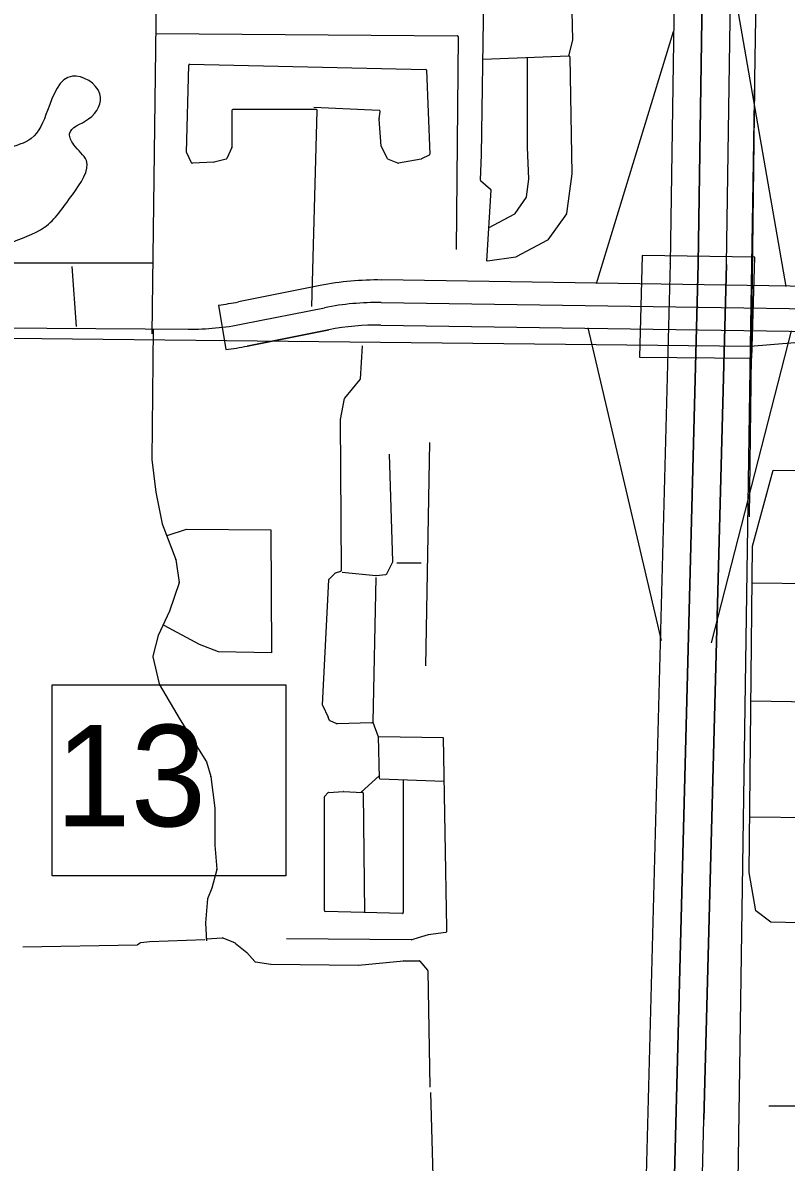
# Model space of a CAD drawing. Extents: x 408847 to 817539, y 923858 to 1151780.
# Drawn here: x 507356 to 510743, y 1063617 to 1068670 of the extents above; entities that cross this region are included whole.
import ezdxf

# ---------------------------------------------------------------- set-up
doc = ezdxf.new("R2010")
doc.units = 0
for name, color, linetype in [('Interstate Divided Highway Outline and Fill', 7, 'Continuous'), ('Interstate Ramps', 7, 'Continuous'), ('Lakes and Ponds', 7, 'Continuous'), ('Level 4', 7, 'Continuous'), ('Level 43', 7, 'Continuous'), ('Level 7', 7, 'Continuous'), ('Local Roads Improved', 7, 'Continuous'), ('Local Roads Paved', 7, 'Continuous'), ('Masks for Road Features', 7, 'Continuous'), ('Masks for Text', 7, 'Continuous'), ('Section Lines', 7, 'Continuous'), ('State Route Divided Highway Outline and Fill', 7, 'Continuous'), ('State Routes Highway Center Lines', 7, 'Continuous'), ('Swamps', 7, 'Continuous'), ('Township  and Range lines', 7, 'Continuous')]:
    doc.layers.add(name, color=color, linetype=linetype)

msp = doc.modelspace()

# ---------------------------------------------------------------- linework, layer by layer
at = {"layer": 'Interstate Divided Highway Outline and Fill'}
for p, q in [((510303.1, 1072647.2), (510227.1, 1067602.7)), ((510477.1, 1067598.9), (510553, 1072643.4)), ((510227.1, 1067604.1), (510065.2, 1061415.9)), ((510227.1, 1067602.7), (510227.1, 1067604.1)), ((510377.8, 1063807), (510477, 1067597.5)), ((510477, 1067597.5), (510477.1, 1067598.9)), ((510293.3, 1060577.9), (510377.8, 1063807))]:
    msp.add_line(p, q, dxfattribs=at)
at = {"layer": 'Interstate Ramps'}
for p, q in [((510742.7, 1067500.6), (510505.7, 1068859.5)), ((509901.5, 1067514.1), (510242.7, 1068631.2)), ((510188.9, 1065930.2), (509864.2, 1067317.3)), ((510411.2, 1065920.5), (510766.4, 1067303.7))]:
    msp.add_line(p, q, dxfattribs=at)
at = {"layer": 'Lakes and Ponds'}
msp.add_spline([(507068.3, 1067998.4), (507003.5, 1067913.6), (506953.4, 1067795.6), (506969.5, 1067669.6), (507081.5, 1067635.5), (507291.5, 1067691.6), (507451.5, 1067763.6), (507575.6, 1067907.6), (507637.6, 1068059.6), (507581.6, 1068129.6), (507563.6, 1068177.7), (507647.6, 1068243.7), (507697.6, 1068355.7), (507575.6, 1068433.7), (507465.6, 1068281.7), (507393.5, 1068157.6), (507285.5, 1068111.6), (507103.5, 1068017.6), (507065.5, 1067993.6)], degree=3, dxfattribs=at)
at = {"layer": 'Level 4'}
for p, q in [((510428.1, 1072645.3), (510352.1, 1067600.8)), ((510352.1, 1067600.8), (510428.1, 1072645.3)), ((510352.1, 1067600.8), (510190.1, 1061412.7)), ((510190.1, 1061412.7), (510352.1, 1067600.8)), ((510377.8, 1063807), (510477, 1067597.5)), ((510477, 1067597.5), (510377.8, 1063807)), ((510377.8, 1063807), (510477, 1067597.5)), ((510477, 1067597.5), (510477.1, 1067598.9)), ((510477, 1067597.5), (510477.1, 1067598.9)), ((510477, 1067597.5), (510477.1, 1067598.9)), ((510477.1, 1067598.9), (510477, 1067597.5)), ((510477, 1067597.5), (510477.1, 1067598.9))]:
    msp.add_line(p, q, dxfattribs=at)
at = {"layer": 'Level 7'}
for p, q in [((511737.3, 1067488), (508947.8, 1067529.5)), ((508674.7, 1067504.6), (508312.3, 1067432.5))]:
    msp.add_line(p, q, dxfattribs=at)
msp.add_arc((508097.6, 1068511.3), 1100, 276.6073, 281.2577, dxfattribs=at)
at = {"layer": 'Local Roads Improved'}
msp.add_lwpolyline([(510999.6, 1064673.7), (510674.9, 1064681.3), (510608.4, 1064732.5), (510577.8, 1064901.3), (510593.1, 1066349), (510685.1, 1066686.6), (512842.8, 1066676.4)], dxfattribs=at)
at = {"layer": 'Local Roads Paved'}
for p, q in [((507962.6, 1069892.2), (507928.2, 1067290.4)), ((509796.2, 1068594.5), (509777.6, 1069444.3)), ((509403.9, 1069027.6), (509389.9, 1068084.7)), ((507946.9, 1068622), (509283.2, 1068612.7)), ((509287.2, 1068608.6), (509277.9, 1067664.2)), ((509777.6, 1068523.9), (509796.1, 1068593.4)), ((508095.7, 1068486.4), (509143.3, 1068463.2)), ((509396.2, 1068509), (509778.1, 1068523.7)), ((509595.4, 1068117.4), (509595.4, 1068516.7)), ((509782.3, 1068519.8), (509791.6, 1068000.9)), ((508082.3, 1068095), (508091.6, 1068482.5)), ((509147.2, 1068459.3), (509161, 1068087.2)), ((508283.1, 1068281.6), (508283.1, 1068118.2)), ((508657.3, 1068285.6), (508287.1, 1068285.6)), ((508638.1, 1067411.9), (508661.3, 1068281.5)), ((508937.3, 1068281.1), (508647.4, 1068294.9)), ((508937, 1068243.9), (508941.1, 1068276.6)), ((508946.2, 1068122.8), (508937, 1068243.1)), ((508104.5, 1068049.6), (508082.8, 1068093.1)), ((508282.8, 1068116.6), (508260.6, 1068067.7)), ((508973.6, 1068067.3), (508946.6, 1068121.3)), ((509158.8, 1068083.5), (509124.3, 1068066.2)), ((509389.9, 1068084.6), (509385.3, 1067974.4)), ((509600.1, 1067977.5), (509595.4, 1068117.3)), ((508203.3, 1068051.9), (508108.3, 1068047.4)), ((508257.9, 1068065.5), (508204.1, 1068052.1)), ((509019.9, 1068047.7), (508975.7, 1068065.4)), ((509123.2, 1068065.9), (509022.1, 1068047.5)), ((509791.5, 1068000.3), (509768.3, 1067824)), ((509386.7, 1067971.3), (509430.5, 1067931.8)), ((509431.9, 1067928.6), (509413.3, 1067612.8)), ((509590.9, 1067898.8), (509600.1, 1067976.9)), ((509539.9, 1067823.8), (509590.2, 1067897)), ((509422, 1067761.2), (509538.5, 1067822.6)), ((509767.6, 1067822.2), (509684.7, 1067707)), ((509683.3, 1067705.8), (509544.7, 1067631.8)), ((509543.4, 1067631.4), (509418, 1067612.8)), ((507932.9, 1067603.4), (507185.4, 1067603.4)), ((507573.3, 1067589.4), (507592, 1067323.1)), ((507933.8, 1067312.5), (507927.7, 1066733.9)), ((508861.7, 1067238.2), (508852.5, 1067090)), ((508851.6, 1067087.7), (508783, 1067005.3)), ((508782.1, 1067003.6), (508763.7, 1066911.5)), ((508763.7, 1066910.7), (508768.3, 1066241.2)), ((509160.6, 1066808.3), (509141.9, 1065817.8)), ((507927.8, 1066733.3), (507946.4, 1066588.9)), ((508997.1, 1066281.4), (508983.2, 1066756.9)), ((507946.4, 1066588.6), (507974.4, 1066448.9)), ((507974.5, 1066448.3), (508035, 1066290.1)), ((508035.2, 1066289.3), (508049, 1066187.8)), ((508970.1, 1066226.3), (508996.7, 1066279.5)), ((509015.8, 1066275.7), (509123.3, 1066275.7)), ((508739.6, 1066228.3), (508713.4, 1066202)), ((508765.6, 1066237.4), (508741.2, 1066229.3)), ((508773, 1066233.6), (508922.1, 1066219.7)), ((508922.4, 1066210.3), (508908.5, 1065569.3)), ((508922.8, 1066219.7), (508967, 1066224.1)), ((508048.9, 1066186), (508007.2, 1066061)), ((508712.2, 1066199.4), (508684.3, 1065646)), ((512851.7, 1066159.6), (510591.4, 1066185.5)), ((508007, 1066060.5), (507955.9, 1065953.7)), ((507955.6, 1065952.9), (507932.6, 1065860.8)), ((507932.6, 1065858.9), (507960.3, 1065739)), ((507960.7, 1065737.9), (508053.8, 1065579.6)), ((510585.8, 1065663.7), (512848.4, 1065622.4)), ((508684.7, 1065644), (508711, 1065591.4)), ((508053.8, 1065579.5), (508170.3, 1065393.1)), ((508716.4, 1065576.5), (508711, 1065591.4)), ((508748.8, 1065561.2), (508718.6, 1065574.2)), ((508904.6, 1065565.4), (508750.5, 1065560.9)), ((508908.5, 1065569.3), (508930.9, 1065507.4)), ((508931.8, 1065504.8), (508936.4, 1065321.7)), ((508934.6, 1065504.7), (509221.3, 1065500.1)), ((509221.3, 1065500.1), (509235.3, 1064654.5)), ((508170.7, 1065392.1), (508189.2, 1065327.5)), ((508189.3, 1065326.9), (508207.9, 1065187.3)), ((508857.3, 1065257.6), (508936.1, 1065331.3)), ((508940.2, 1065317.8), (509224.5, 1065307.6)), ((509043.9, 1065314), (509043.9, 1064723.9)), ((508694.8, 1065239.6), (508711.2, 1065256.1)), ((508713.8, 1065257.3), (508777.4, 1065261.8)), ((508777.9, 1065261.8), (508862.7, 1065257.3)), ((508866.4, 1065253.4), (508871.2, 1064724.4)), ((508693.6, 1064733.1), (508693.6, 1065236.8)), ((512845.3, 1065121.2), (510580.4, 1065146.8)), ((508207.9, 1065023.4), (508217.2, 1064916.8)), ((508217.1, 1064915.4), (508194, 1064832.2)), ((508193.8, 1064831.8), (508175.5, 1064785.8)), ((508175.2, 1064784.7), (508165.9, 1064678.1)), ((509039.8, 1064720), (508697.5, 1064729.1)), ((508165.9, 1064677.5), (508170.6, 1064598.4)), ((509235.3, 1064654.4), (509235.3, 1064639.3)), ((507919.6, 1064594.2), (507878.7, 1064589.6)), ((508162.6, 1064603.6), (507919.9, 1064594.2)), ((508167.3, 1064608.2), (508241.1, 1064612.8)), ((508242.9, 1064612.5), (508297.5, 1064589.8)), ((509080.6, 1064603), (508525.5, 1064607.7)), ((509109.2, 1064612.4), (509081.9, 1064603.2)), ((509154.6, 1064625.5), (509109.3, 1064612.4)), ((509231.8, 1064635.3), (509154.6, 1064625.5)), ((507862.6, 1064580.2), (507355.6, 1064570.9)), ((507876.9, 1064589), (507864.7, 1064580.8)), ((508298.5, 1064589.2), (508349.2, 1064547.7)), ((508349.6, 1064547.3), (508385.8, 1064506.6)), ((508388.3, 1064505.2), (508456.6, 1064496.1)), ((508457.1, 1064496.1), (508844.2, 1064491.4)), ((508844.7, 1064491.4), (509045.1, 1064510.1)), ((509045.5, 1064510.1), (509113.5, 1064510.1)), ((509116.5, 1064508.8), (509151.7, 1064469.2)), ((509152.7, 1064466.6), (509162, 1063949.4)), ((509164.4, 1063926.7), (509176.7, 1063471.9))]:
    msp.add_line(p, q, dxfattribs=at)
for points in [[(507996.8, 1066396.2), (508082.1, 1066424.7), (508455.5, 1066421.1), (508459, 1065876.8), (508224.3, 1065880.3), (508139, 1065912.4), (507982.5, 1065997.7)], [(508207.9, 1065186.8), (508207.9, 1065112.3), (508207.9, 1065023.7)]]:
    msp.add_lwpolyline(points, dxfattribs=at)
for centre, start, end in [((509283.2, 1068608.7), 359.4358, 89.6005), ((509792.2, 1068594.4), 345.0752, 1.2585), ((508095.6, 1068482.4), 88.732, 178.6367), ((509778.3, 1068519.7), 1.0226, 92.2036), ((509143.2, 1068459.2), 2.1201, 88.732), ((508287.1, 1068281.6), 90, 180), ((508657.3, 1068281.6), 358.4691, 90), ((508937.1, 1068277.1), 352.8783, 87.2724), ((508941, 1068243.4), 172.8783, 184.3967), ((508086.3, 1068094.9), 178.6367, 206.5544), ((508279.1, 1068118.2), 335.5661, 0), ((508950.2, 1068123.1), 184.3967, 206.5544), ((509157, 1068087.1), 296.5757, 2.1201), ((509385.9, 1068084.8), 357.6152, 359.1495), ((509599.4, 1068117.4), 180, 181.9083), ((508108.1, 1068051.4), 206.5544, 272.7276), ((508203.2, 1068055.9), 272.7276, 284.0425), ((508256.9, 1068069.4), 284.0425, 335.5661), ((508977.2, 1068069.1), 206.5544, 248.1894), ((509021.4, 1068051.4), 248.1894, 280.3095), ((509122.5, 1068069.8), 280.3095, 296.5757), ((509596.1, 1067977.4), 353.2933, 1.9083), ((509787.6, 1068000.8), 352.5076, 1.0226), ((509389.3, 1067974.2), 177.6152, 227.9995), ((509427.9, 1067928.8), 356.6351, 47.9995), ((509586.9, 1067899.2), 325.5039, 353.2933), ((509536.6, 1067826.1), 297.7695, 325.5039), ((509764.4, 1067824.5), 324.2588, 352.5076), ((509681.4, 1067709.3), 298.0836, 324.2588), ((509542.8, 1067635.3), 278.4308, 298.0836), ((508848.5, 1067090.2), 320.2076, 356.4253), ((508786.1, 1067002.8), 140.2076, 168.6952), ((508767.7, 1066910.7), 168.6952, 180.3977), ((507931.7, 1066733.8), 179.4035, 187.349), ((507950.4, 1066589.4), 187.349, 191.3048), ((507978.3, 1066449.7), 191.3048, 200.9156), ((508031.2, 1066288.7), 7.7616, 20.9156), ((508993.1, 1066281.3), 333.4456, 1.6839), ((508742.5, 1066225.5), 108.443, 135.0133), ((508764.3, 1066241.2), 288.443, 0.3977), ((508922.4, 1066223.6), 264.6417, 275.7132), ((508966.6, 1066228.1), 275.7132, 333.4456), ((508045.1, 1066187.3), 341.5731, 7.7616), ((508716.2, 1066199.2), 135.0133, 177.1149), ((508003.4, 1066062.3), 334.4504, 341.5731), ((507959.5, 1065952), 154.4504, 165.97), ((507936.5, 1065859.8), 165.97, 192.9888), ((507964.2, 1065739.9), 192.9888, 210.4539), ((508688.3, 1065645.8), 177.1149, 206.5634), ((508057.2, 1065581.6), 210.4539, 211.9934), ((508720.1, 1065577.8), 199.7039, 246.7917), ((508750.4, 1065564.9), 246.7917, 271.6855), ((508904.5, 1065569.4), 271.6855, 358.7552), ((508934.6, 1065508.7), 199.8255, 269.0755), ((508166.9, 1065391), 15.9383, 31.9934), ((508185.3, 1065326.4), 7.5911, 15.9383), ((508940.4, 1065321.8), 181.4314, 267.9536), ((508714.1, 1065253.3), 94.0875, 135.0133), ((508777.7, 1065257.8), 86.9858, 94.0875), ((508862.4, 1065253.4), 0.5159, 86.9858), ((508697.6, 1065236.8), 135.0133, 180), ((508203.9, 1065186.8), 0, 7.5911), ((508211.9, 1065023.7), 180, 184.9674), ((508213.2, 1064916.4), 344.4828, 4.9674), ((508190.1, 1064833.3), 338.2078, 344.4828), ((508179.2, 1064784.3), 158.2078, 175.0326), ((508697.6, 1064733.1), 180, 268.4718), ((509039.9, 1064723.9), 268.4718, 0), ((508169.9, 1064677.7), 175.0326, 183.3649), ((509231.3, 1064654.4), 0, 0.9491), ((507920.1, 1064590.2), 92.2036, 96.3431), ((508241.3, 1064608.9), 67.3707, 93.578), ((509080.6, 1064607), 269.5183, 288.443), ((509110.4, 1064608.6), 106.1916, 108.443), ((509231.3, 1064639.3), 277.2006, 0), ((507862.5, 1064584.2), 271.0517, 303.7024), ((507879.2, 1064585.7), 96.3431, 123.7024), ((508296, 1064586.1), 50.6975, 67.3707), ((508346.7, 1064544.6), 41.6203, 50.6975), ((508388.8, 1064509.2), 221.6203, 262.4019), ((508457.1, 1064500.1), 262.4019, 269.3094), ((508844.3, 1064495.4), 269.3094, 275.317), ((509045.5, 1064506.1), 90, 95.317), ((509113.5, 1064506.1), 41.6203, 90), ((509148.7, 1064466.5), 1.0318, 41.6203)]:
    msp.add_arc(centre, 4, start, end, dxfattribs=at)
at = {"layer": 'Masks for Road Features'}
for p, q in [((510602.3, 1068382.4), (510578.5, 1066479.9)), ((510104.1, 1067638.3), (510091.5, 1067187.1)), ((510602.7, 1067630.4), (510104.1, 1067638.3)), ((510590.6, 1067182.4), (510602.7, 1067630.4)), ((508713.7, 1067308.5), (508351.4, 1067236.3)), ((510091.5, 1067187.1), (510590.6, 1067182.4))]:
    msp.add_line(p, q, dxfattribs=at)
for centre, radius, start, end in [((508928.4, 1066229.6), 1100, 89.148, 101.2576), ((508097.6, 1068511.3), 1300, 277.0404, 281.2577)]:
    msp.add_arc(centre, radius, start, end, dxfattribs=at)
at = {"layer": 'Masks for Text'}
msp.add_lwpolyline([(507485.6, 1065733.6), (508522.9, 1065733.6), (508522.9, 1064886.8), (507485.6, 1064886.8)], close=True, dxfattribs=at)
at = {"layer": 'Section Lines'}
for points in [[(510582.8, 1067235.9), (515285.8, 1067621.5)], [(505251.8, 1067294.2), (510582.8, 1067235.9)]]:
    msp.add_lwpolyline(points, dxfattribs=at)
at = {"layer": 'State Route Divided Highway Outline and Fill'}
for p, q in [((511737.3, 1067488), (508947.8, 1067529.5)), ((508674.7, 1067504.6), (508312.3, 1067432.5)), ((508224.2, 1067418.6), (508256.9, 1067221.1)), ((508944.8, 1067329.5), (511734.3, 1067288)), ((508351.4, 1067236.3), (508713.7, 1067308.5))]:
    msp.add_line(p, q, dxfattribs=at)
for centre, radius, start, end in [((508928.4, 1066229.6), 1300, 89.148, 101.2576), ((508097.6, 1068511.3), 1100, 276.6073, 281.2577), ((508928.4, 1066229.6), 1100, 89.148, 101.2576), ((508097.6, 1068511.3), 1300, 277.0404, 281.2577)]:
    msp.add_arc(centre, radius, start, end, dxfattribs=at)
at = {"layer": 'State Routes Highway Center Lines'}
for p, q in [((508946.3, 1067429.5), (511735.8, 1067388)), ((493817, 1067417.7), (507899, 1067312.8)), ((508331.8, 1067334.4), (508694.2, 1067406.5)), ((507899, 1067312.8), (508089.2, 1067311.4))]:
    msp.add_line(p, q, dxfattribs=at)
for centre, start, end in [((508928.4, 1066229.6), 89.148, 101.2576), ((508097.6, 1068511.3), 269.601, 281.2577)]:
    msp.add_arc(centre, 1200, start, end, dxfattribs=at)
at = {"layer": 'Swamps'}
msp.add_lwpolyline([(510665.7, 1063866.9), (510789.9, 1063866.9)], dxfattribs=at)
at = {"layer": 'Township  and Range lines'}
msp.add_line((510671.5, 1072626.5), (510582.8, 1067235.9), dxfattribs=at)
msp.add_lwpolyline([(510582.8, 1067235.9), (510505.3, 1062034.1)], dxfattribs=at)

# ---------------------------------------------------------------- texts
at = {"layer": 'Level 43'}
msp.add_text('13', height=450, rotation=360, dxfattribs=at).set_placement((507499.6, 1065106.8))

doc.saveas('drawing.dxf')
